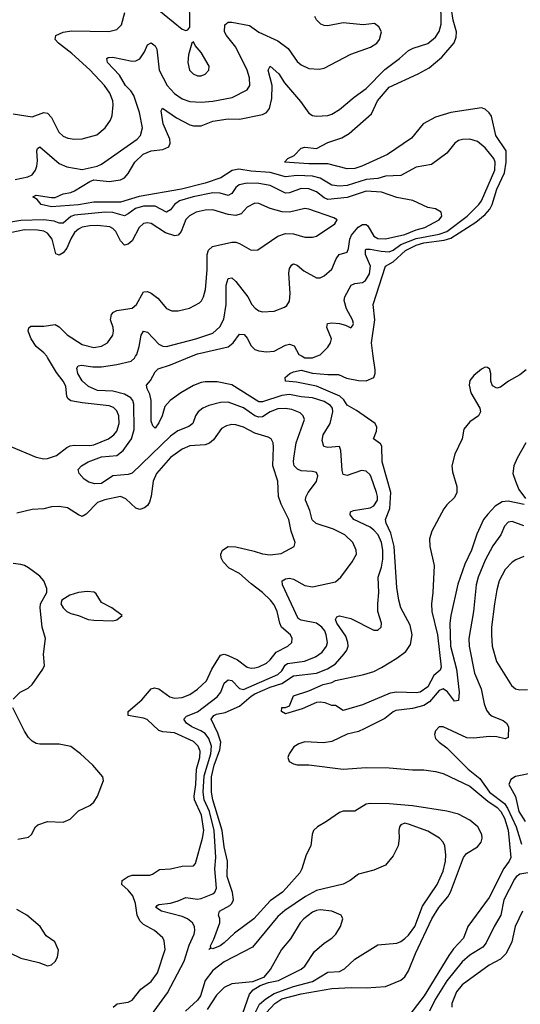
# Model space of a CAD drawing. Header units: inches. Extents: x 1954678 to 2060271, y 904822 to 1016299.
# Tile 264 of 403: x 1997024 to 1999632, y 986625 to 991753. Entities that reach past the tile are written whole.
import ezdxf

# ---------------------------------------------------------------- set-up
doc = ezdxf.new("R2010")
doc.units = ezdxf.units.IN
doc.header["$MEASUREMENT"] = 0
doc.layers.add('B9998', color=7, linetype='Continuous')
doc.layers.add('B9999', color=7, linetype='Continuous')

msp = doc.modelspace()

# ---------------------------------------------------------------- linework, layer by layer
at = {"layer": 'B9998', "color": 5}
for points, elevation in [([(1996970, 989534.1), (1997110, 989474.2), (1997150, 989465.7), (1997170, 989466.9), (1997216.1, 989483.9), (1997270, 989525.7), (1997286.8, 989533.2), (1997310, 989536.6), (1997390, 989534.8), (1997410, 989539.4), (1997486.4, 989570), (1997514.7, 989590), (1997530, 989610.2), (1997542.3, 989650), (1997540.7, 989690), (1997530, 989715.8), (1997512.6, 989732.6), (1997490, 989741.2), (1997350, 989757.7), (1997290, 989768.5), (1997277.5, 989777.5), (1997269.5, 989790), (1997264.3, 989844.3), (1997251.4, 989870), (1997215.5, 989915.5), (1997170, 989994.3), (1997165.1, 990000)], 480), ([(1997710.2, 986569.8), (1997794.3, 986685.7), (1997881.1, 986850), (1997906.4, 986933.6), (1997932.5, 986990), (1997937, 987010), (1997935.5, 987030), (1997925, 987050), (1997899.1, 987070), (1997870, 987082.8), (1997763.5, 987110), (1997734.3, 987130), (1997740, 987140), (1997750, 987144.6), (1997810, 987152.7), (1997850, 987164.1), (1997890, 987182.3), (1997950, 987172.5), (1997970, 987175.5), (1998030, 987201.1), (1998040.6, 987210), (1998049.9, 987230), (1998041.3, 987330), (1998045.7, 987390), (1998037.9, 987530), (1998012.6, 987630), (1997985.9, 987690), (1997979.4, 987730), (1997985.1, 987814.9), (1998019.4, 987930), (1998023.4, 987970), (1998010, 988009.9), (1997990, 988035), (1997967.8, 988050), (1997920.8, 988070), (1997893.5, 988090), (1997879.4, 988110), (1997893.8, 988126.2), (1997950, 988148.1), (1998053.1, 988226.9), (1998072.2, 988250), (1998090, 988298.5), (1998110, 988314.5), (1998130, 988311.6), (1998170, 988270.1), (1998190, 988264.9), (1998370, 988342.5), (1998390, 988362), (1998407.8, 988392.2), (1998419.9, 988400.1), (1998508.6, 988411.4), (1998565.9, 988434.1), (1998601, 988459), (1998623.6, 988490), (1998627.7, 988510), (1998621.6, 988550), (1998613.4, 988570), (1998598.7, 988590), (1998570, 988609.9), (1998490, 988626), (1998474.8, 988634.8), (1998393.6, 988810), (1998391.3, 988830), (1998410, 988841.8), (1998430, 988845), (1998450, 988839.8), (1998510, 988807.1), (1998550, 988800.1), (1998670, 988824.5), (1998697.2, 988850), (1998757.1, 988930), (1998778.8, 988970), (1998778, 988990), (1998759.3, 989030), (1998718.2, 989070), (1998659.4, 989099.4), (1998568.5, 989128.5), (1998548.5, 989148.5), (1998536.6, 989196.6), (1998513, 989250), (1998514.5, 989265.5), (1998527, 989290), (1998570, 989347.2), (1998577, 989377), (1998570, 989394), (1998550, 989400.7), (1998490, 989402.6), (1998471.3, 989411.4), (1998455, 989430), (1998450.5, 989450), (1998452.2, 989470), (1998465.5, 989550), (1998507.3, 989670), (1998500.8, 989690), (1998484.7, 989704.7), (1998442.8, 989722.8), (1998410, 989728.4), (1998370, 989725.5), (1998330, 989711.2), (1998290, 989685.4), (1998270, 989683.4), (1998250, 989690.3), (1998190, 989731.2), (1998110, 989761.3), (1998070, 989759.6), (1998010, 989744.3), (1997978.3, 989730), (1997953.4, 989710), (1997941.1, 989690), (1997927.1, 989650), (1997905.4, 989634.6), (1997848.1, 989611.9), (1997810, 989584.2), (1997610, 989390.4), (1997590, 989383.6), (1997510, 989376.6), (1997450, 989337.5), (1997415.8, 989335.8), (1997383.8, 989343.8), (1997360.5, 989360.5), (1997334.2, 989390), (1997329.8, 989410), (1997345.7, 989430), (1997380.8, 989450), (1997450, 989476.7), (1997530, 989482.8), (1997563.9, 989510), (1997607.6, 989570), (1997620.6, 989619.4), (1997619.5, 989750), (1997613.2, 989770), (1997603.2, 989783.2), (1997570, 989802.9), (1997510, 989818), (1997430, 989821.5), (1997382.4, 989842.4), (1997350, 989872.9), (1997328.1, 989910), (1997322.8, 989937.2), (1997329.8, 989950.2), (1997347.2, 989952.8), (1997405.1, 989945.1), (1997450, 989944.6), (1997530, 989956.8), (1997604.7, 989975.3), (1997622, 989990), (1997628.1, 990000)], 460), ([(1998310, 986582.5), (1998354.2, 986630), (1998390, 986653.2), (1998490, 986680.2), (1998650, 986706.9), (1998752.4, 986712.4), (1998829.3, 986710.7), (1998930, 986718.3), (1999010, 986751.8), (1999030, 986768.3), (1999050, 986799), (1999085.8, 986890), (1999172.2, 987070), (1999208.5, 987130), (1999254.5, 987185.5), (1999268.3, 987210), (1999336.2, 987390), (1999351.5, 987410), (1999410, 987445.5), (1999427.9, 987470), (1999433, 987490), (1999431.8, 987510), (1999410.5, 987550), (1999370, 987585), (1999310, 987614.6), (1999250, 987630.4), (1999070, 987658.4), (1998950, 987669.9), (1998850, 987671.4), (1998830, 987666.9), (1998770, 987631.4), (1998710, 987631.1), (1998690, 987624.4), (1998623.5, 987576.5), (1998576.3, 987550), (1998555.5, 987530), (1998548.5, 987510), (1998541.6, 987450), (1998516.4, 987403.6), (1998494.9, 987330), (1998484.4, 987310), (1998413, 987230), (1998393.7, 987210), (1998330, 987163.4), (1998243.5, 987070), (1998144, 986996), (1998090, 986945.6), (1998068.4, 986930), (1998030, 986913.3), (1998022, 986918), (1998009.8, 986910), (1998019.3, 986920.7), (1998017.7, 986930), (1998035.3, 986964.7), (1998067, 987050), (1998067, 987070), (1998059.8, 987090), (1998064.8, 987110), (1998119.8, 987140.2), (1998130.3, 987149.7), (1998137.8, 987170), (1998132.8, 987207.2), (1998105.4, 987290), (1998107.4, 987370), (1998090, 987444.8), (1998078.4, 987530), (1998030.9, 987690), (1998023.2, 987730), (1998023.5, 987810), (1998038, 987870), (1998066.8, 987950), (1998071.5, 987990), (1998056.9, 988036.9), (1998022.6, 988110), (1998036.5, 988130), (1998050, 988136.6), (1998094.5, 988145.5), (1998170, 988178.5), (1998229.6, 988230.4), (1998250, 988242.8), (1998330, 988276.4), (1998390, 988295.5), (1998450, 988335.4), (1998569.9, 988350.1), (1998628.4, 988371.6), (1998670, 988397.8), (1998715, 988450), (1998728.7, 988470), (1998735.7, 988490), (1998734.7, 988510), (1998723.2, 988543.2), (1998676.8, 988610), (1998668.8, 988630), (1998676.6, 988643.4), (1998691, 988649), (1998750, 988633.6), (1998870, 988574), (1998890, 988573.4), (1998908, 988590), (1998908.5, 988610), (1998890.6, 988670), (1998889.8, 988710), (1998895.4, 988770), (1998891.4, 988850), (1998910, 988901.3), (1998915.9, 988944.1), (1998916.2, 988990), (1998908.6, 989030), (1998891.2, 989070), (1998870, 989094.8), (1998850, 989110.3), (1998765.4, 989150), (1998746.2, 989173.8), (1998747.3, 989190), (1998763.2, 989196.8), (1998849.6, 989210), (1998870, 989220.9), (1998888.5, 989250), (1998889.3, 989270), (1998883.6, 989290), (1998855.9, 989370), (1998850, 989382.3), (1998830, 989401.4), (1998805.9, 989405.9), (1998730, 989378.7), (1998710, 989384.2), (1998704.3, 989404.3), (1998697.4, 989510), (1998690, 989529.5), (1998630, 989524.8), (1998608.4, 989530), (1998601, 989561), (1998605, 989590), (1998641.9, 989650), (1998655.8, 989710), (1998654, 989730), (1998644.2, 989744.2), (1998610, 989764.8), (1998550, 989783.7), (1998490, 989789), (1998430, 989801), (1998390, 989796.2), (1998290, 989762.3), (1998270, 989762.8), (1998130, 989851.7), (1998053.3, 989866.7), (1997990, 989867.3), (1997970, 989863.9), (1997930, 989847.5), (1997863.9, 989810), (1997809.1, 989770), (1997780.8, 989739.2), (1997766.5, 989690), (1997750, 989653.3), (1997730, 989625.6), (1997717.7, 989637.7), (1997710, 989662), (1997708.7, 989770), (1997701.9, 989801.9), (1997687.6, 989830), (1997684.7, 989850), (1997705.5, 989874.5), (1997730, 989918.9), (1997745.8, 989934.2), (1997810, 989955.1), (1997919.8, 990000)], 440), ([(1999662.8, 989930), (1999630, 989902.7), (1999571.3, 989870), (1999530, 989839), (1999510, 989834), (1999486.8, 989846.8), (1999479.3, 989870), (1999479, 989910), (1999474, 989930), (1999472.9, 989932.9), (1999462, 989942), (1999450, 989944), (1999430, 989932.7), (1999390, 989899.3), (1999370, 989874), (1999366, 989850), (1999374.9, 989810), (1999421, 989730), (1999424.7, 989710), (1999414.8, 989690), (1999370, 989658.7), (1999338.9, 989621.1), (1999328.7, 989570), (1999291.8, 989490), (1999275.8, 989430), (1999278.4, 989398.4), (1999301.2, 989321.2), (1999301.1, 989290), (1999290, 989264.5), (1999250, 989226.6), (1999234.4, 989205.6), (1999171.5, 989088.5), (1999159.6, 989050), (1999161.3, 989010), (1999182.9, 988910), (1999177.3, 988770), (1999170.1, 988710), (1999171.2, 988670), (1999201.6, 988550), (1999219.5, 988380.5), (1999214.4, 988365.6), (1999182.2, 988337.8), (1999150, 988278), (1999110.2, 988250), (1999090, 988246.8), (1998990, 988251.3), (1998953.6, 988246.4), (1998810, 988185.1), (1998710, 988155.3), (1998670, 988182), (1998650, 988182), (1998616, 988196), (1998590, 988199.5), (1998570, 988196.9), (1998495.7, 988164.3), (1998410, 988137.6), (1998388.2, 988150), (1998389.3, 988170.7), (1998410, 988170.5), (1998430, 988179.1), (1998450, 988231.6), (1998530, 988257.8), (1998604.7, 988290), (1998650, 988300.9), (1998670, 988311.6), (1998816.6, 988343.4), (1998870, 988359.1), (1998910, 988379.3), (1998990, 988427), (1999036.6, 988463.4), (1999061.1, 988498.9), (1999069.9, 988550), (1999059.2, 988599.2), (1999010.8, 988690), (1998999.2, 988730), (1998990, 988795.3), (1998974.5, 989010), (1998958.5, 989078.5), (1998934, 989130), (1998929.3, 989150), (1998952.4, 989207.6), (1998958.1, 989290), (1998912.8, 989450), (1998911.3, 989531.3), (1998904.1, 989544.1), (1998868.4, 989570), (1998882.8, 989610), (1998884.9, 989630), (1998876.1, 989650), (1998778.2, 989718.2), (1998730, 989744.9), (1998713.2, 989773.2), (1998692, 989792), (1998570, 989844.4), (1998465.6, 989865.6), (1998409.3, 989870), (1998407.8, 989890), (1998431.2, 989910), (1998450, 989919.4), (1998490, 989927.3), (1998550, 989912.6), (1998630, 989904.8), (1998685.4, 989905.4), (1998726.5, 989886.5), (1998790, 989874.5), (1998830, 989872.9), (1998868.5, 989890), (1998876.3, 989910), (1998875.9, 989930), (1998866.5, 990000)], 420), ([(1998496.4, 990000), (1998510, 989992.6), (1998550, 989992), (1998570.9, 990000)], 440), ([(1997512, 986610), (1997532, 986628), (1997590, 986637.1), (1997610, 986646.9), (1997655.6, 986704.4), (1997710, 986743.6), (1997741.8, 986790), (1997781.6, 986910), (1997776.6, 986956.6), (1997770, 986971.3), (1997726.9, 987010), (1997670, 987041.6), (1997650, 987059.3), (1997636.2, 987090), (1997627, 987150), (1997613.1, 987190), (1997590, 987220.2), (1997557.3, 987250), (1997558.5, 987270), (1997589.1, 987290.9), (1997610, 987298.2), (1997702, 987298), (1997716.9, 987303.1), (1997752.1, 987327.9), (1997810, 987330.2), (1997870, 987344.6), (1997930, 987346.3), (1997940.7, 987359.3), (1997976.9, 987490), (1997983, 987530), (1997972.1, 987610), (1997935.8, 987690), (1997932.5, 987710), (1997941.7, 987770), (1997946.1, 987850), (1997962.4, 987910), (1997963.8, 987943.8), (1997953.8, 987970), (1997930, 987993.5), (1997830, 988039.7), (1997770, 988044.3), (1997750, 988052), (1997687.6, 988107.6), (1997670, 988115), (1997589.6, 988130), (1997589.8, 988150), (1997661.1, 988210), (1997710, 988267.4), (1997726.7, 988273.3), (1997750, 988267.9), (1997807.1, 988227.1), (1997830, 988220.1), (1997870, 988223.1), (1997910, 988238), (1997950, 988266.3), (1997998.3, 988310), (1998025.1, 988370), (1998070, 988443.2), (1998090, 988448.8), (1998110, 988442.4), (1998158.7, 988418.7), (1998210, 988381.1), (1998230, 988375.4), (1998250, 988377.7), (1998270, 988382.2), (1998310, 988401.1), (1998330, 988419.1), (1998360.8, 988459.2), (1998421, 988490), (1998441.7, 988510), (1998444.4, 988530), (1998434.8, 988550), (1998389.1, 988590), (1998379.1, 988610), (1998366.3, 988670), (1998350, 988704.8), (1998330.6, 988730), (1998290, 988769.8), (1998230, 988814.3), (1998170, 988869.3), (1998116.5, 988896.4), (1998084, 988930), (1998073.7, 988950), (1998072.6, 988970), (1998081.3, 988990), (1998110.9, 989009.1), (1998150, 989007), (1998245.7, 988985.7), (1998290, 988970.8), (1998330, 988966.3), (1998386.3, 988973.7), (1998455.1, 989010), (1998459.7, 989030), (1998438.3, 989090), (1998426.1, 989150), (1998386, 989230), (1998372.2, 989270), (1998369.3, 989350), (1998342.6, 989430), (1998347.3, 989527.3), (1998344.4, 989550), (1998335.1, 989570), (1998319.1, 989579.1), (1998250, 989600.4), (1998190, 989631.6), (1998150, 989643.2), (1998130, 989644.1), (1998101.9, 989638.1), (1998075.8, 989624.3), (1998034.7, 989565.3), (1998013.1, 989546.9), (1997990, 989539.6), (1997910, 989533.1), (1997870, 989515.8), (1997810, 989473.1), (1997737.6, 989390), (1997720.1, 989350), (1997708.9, 989271.1), (1997699.8, 989240.2), (1997690, 989223.1), (1997673.7, 989210), (1997650, 989202.3), (1997630, 989209.7), (1997577.4, 989257.4), (1997549.8, 989269.8), (1997468, 989252), (1997430, 989237.9), (1997370, 989177.8), (1997350, 989165.5), (1997330, 989173.4), (1997273.1, 989210), (1997230, 989218.2), (1997190, 989215.4), (1997150, 989205.8), (1997090, 989202), (1997010, 989183)], 480), ([(1999661.8, 989550), (1999615.3, 989470), (1999599, 989430), (1999594.3, 989390), (1999606.6, 989350), (1999625.6, 989305.6), (1999658.9, 989258.9)], 440), ([(1999651.8, 989228.2), (1999570, 989245.4), (1999537.5, 989242.5), (1999501.1, 989218.9), (1999462.8, 989177.2), (1999441.5, 989150), (1999406.3, 989073.7), (1999378, 988990), (1999343.1, 988916.9), (1999307.4, 988812.6), (1999270.1, 988649.9), (1999265.4, 988610), (1999268, 988490), (1999299.2, 988370), (1999313.1, 988250), (1999310, 988206.6), (1999290, 988203.9), (1999252.5, 988252.5), (1999230, 988267.3), (1999210, 988259.6), (1999160.2, 988199.8), (1999130, 988181.3), (1999070, 988165.3), (1998984.7, 988155.3), (1998970, 988149), (1998926.7, 988113.3), (1998819.8, 988060.2), (1998790, 988046.7), (1998730, 988032.8), (1998650, 987994.7), (1998606.4, 987986.4), (1998510, 987991.4), (1998478, 987982), (1998453.1, 987966.9), (1998427.4, 987930), (1998421.5, 987910), (1998427.6, 987890), (1998450, 987877.5), (1998470, 987872.6), (1998530, 987871.5), (1998710, 987849.1), (1998830, 987858.6), (1998950, 987857.4), (1999070, 987846.5), (1999130, 987846.1), (1999190, 987837.8), (1999230, 987826.4), (1999370, 987760.7), (1999463, 987683), (1999511.3, 987650), (1999530.7, 987630), (1999550, 987594.7), (1999570, 987532.1), (1999583.3, 987390), (1999574.4, 987370), (1999547, 987333), (1999470, 987181.1), (1999359.8, 987030), (1999335.9, 986970), (1999285.2, 986914.8), (1999260.2, 986879.8), (1999132.1, 986670), (1999039.4, 986550)], 440), ([(1999650, 989117), (1999590, 989139.8), (1999570, 989135.7), (1999550, 989115.4), (1999530.8, 989070), (1999490, 989012.8), (1999450, 988938.4), (1999412.2, 988850), (1999402.4, 988810), (1999388.1, 988670), (1999364.5, 988530), (1999366.3, 988490), (1999394.4, 988350), (1999428, 988268), (1999444.3, 988190), (1999456.8, 988156.8), (1999470, 988137.8), (1999485.7, 988125.7), (1999542.7, 988102.7), (1999560.9, 988090), (1999571, 988070), (1999570, 988014), (1999552.7, 988007.3), (1999510, 988018.7), (1999470, 988020.7), (1999391, 988011), (1999353.4, 988013.4), (1999230, 988069.6), (1999210, 988069.4), (1999190.6, 988050), (1999184.9, 988030), (1999190.6, 988010), (1999210.5, 987990), (1999250, 987960.9), (1999361.6, 987850), (1999421.1, 987801.1), (1999472, 987730), (1999550.6, 987670.6), (1999566.1, 987646.1), (1999610.1, 987550), (1999638.5, 987458.5)], 460), ([(1999650, 988957.1), (1999610, 988940.3), (1999590, 988927.8), (1999554, 988890), (1999522.6, 988830), (1999510, 988783.7), (1999498.4, 988710), (1999482.7, 988590), (1999481.6, 988550), (1999485, 988490), (1999508.8, 988410), (1999586, 988286), (1999608, 988268), (1999630, 988262.7), (1999670, 988264.3)], 480), ([(1996990, 988213.7), (1997026.6, 988250), (1997068.9, 988271.1), (1997089.7, 988290), (1997145.1, 988370), (1997154, 988390), (1997148.5, 988448.5), (1997158.2, 988530), (1997142, 988590), (1997131.5, 988690), (1997133.3, 988710), (1997166.3, 988770), (1997166.3, 988790), (1997149.7, 988830), (1997130, 988854.3), (1997070, 988898.9), (1997050, 988910.9), (1997030, 988916), (1996990, 988921)], 520), ([(1997014, 987486), (1997070, 987496.5), (1997086, 987510), (1997106.6, 987550), (1997119.4, 987560.6), (1997170, 987576.5), (1997250, 987573.4), (1997286.6, 987590), (1997330, 987633.4), (1997390, 987660.5), (1997410, 987677.3), (1997429.6, 987710), (1997460.9, 987790), (1997457, 987810), (1997404.7, 987870), (1997340.5, 987930), (1997290, 987967.9), (1997230, 987979.9), (1997130, 987979.7), (1997110, 987983.4), (1997090, 987994.9), (1997070, 988015.4), (1997050, 988047), (1996988.2, 988170)], 520), ([(1999710, 987831.6), (1999607.8, 987812.2), (1999583.5, 987796.5), (1999573.4, 987770), (1999607.4, 987707.4), (1999623.9, 987630), (1999657.9, 987577.9)], 480), ([(1998234.8, 986550), (1998274.5, 986625.5), (1998306.3, 986653.7), (1998350, 986681.6), (1998450, 986718.3), (1998550, 986744.7), (1998630, 986792.1), (1998690, 986795.7), (1998716.4, 986810), (1998770, 986860.2), (1998890, 986935.5), (1998990, 986944.4), (1999010, 986952.3), (1999030, 986967.2), (1999050, 986985.2), (1999082.8, 987030), (1999122.9, 987137.1), (1999199.6, 987250), (1999230, 987318.3), (1999242.5, 987370), (1999244.2, 987404.2), (1999238.8, 987450), (1999229.8, 987470), (1999211.1, 987490), (1999150, 987526.5), (1999050, 987563.9), (1999030, 987568.2), (1999010, 987560.7), (1999002.6, 987550), (1998999.6, 987530), (1999002, 987490), (1998996.1, 987450), (1998970, 987398.4), (1998930.2, 987349.8), (1998870, 987324.4), (1998790, 987303.5), (1998746, 987270), (1998709.6, 987250.4), (1998570, 987217.5), (1998513.5, 987186.5), (1998405.5, 987114.5), (1998370, 987082.4), (1998237.1, 986922.9), (1998090, 986846.8), (1998030, 986801.6), (1997990.1, 986749.9), (1997967, 986670), (1997950, 986647.6), (1997888.3, 986590)], 460), ([(1999704.6, 987315.4), (1999630, 987302.6), (1999610.7, 987289.3), (1999602.3, 987277.7), (1999546, 987170), (1999531.7, 987090), (1999496.4, 987030), (1999454.9, 986945.1), (1999436.8, 986923.2), (1999370, 986882), (1999330, 986846.6), (1999250, 986746.7), (1999188.3, 986650), (1999160.1, 986590)], 460), ([(1996970, 986895.8), (1997030, 986866), (1997123.4, 986843.4), (1997170, 986826.4), (1997190, 986830.6), (1997210, 986847.7), (1997221.6, 986870), (1997227.2, 986907.2), (1997206.6, 986950), (1997162, 986982), (1997131.8, 987030), (1997062, 987090), (1997010, 987119.1)], 520), ([(1998175.4, 986544.6), (1998221.7, 986678.3), (1998240.2, 986699.8), (1998276.8, 986723.2), (1998321, 986739), (1998372.6, 986750), (1998490, 986808.8), (1998510, 986824.5), (1998560.2, 986899.8), (1998610, 986944.2), (1998651.1, 986970), (1998671.1, 986990), (1998695.4, 987030), (1998707.3, 987070), (1998703.3, 987083.3), (1998699.3, 987090), (1998649.8, 987109.8), (1998590, 987117.7), (1998570, 987113.7), (1998550, 987104.3), (1998504.1, 987070), (1998486.4, 987050), (1998434.4, 986965.6), (1998387.6, 986910), (1998331.6, 986808.4), (1998294.8, 986765.2), (1998237.7, 986742.3), (1998130, 986731.5), (1998090, 986712.4), (1998050, 986672.7), (1998001.5, 986598.5)], 480), ([(1999643.8, 987110), (1999605.9, 987030), (1999587.7, 986950), (1999559, 986890), (1999530, 986860.2), (1999470, 986829.3), (1999330, 986726.4), (1999300.4, 986690), (1999275.8, 986630), (1999275.5, 986610)], 480)]:
    msp.add_lwpolyline(points, dxfattribs=dict(at, elevation=elevation))
at = {"layer": 'B9998', "color": 5, "elevation": 520}
msp.add_lwpolyline([(1997375.1, 988775.1), (1997330, 988769.7), (1997284.8, 988755.2), (1997244, 988730), (1997239.1, 988710), (1997250.4, 988690), (1997270.2, 988670.2), (1997290, 988660.3), (1997330.2, 988650.2), (1997381, 988630), (1997410, 988624.9), (1997510, 988623), (1997530, 988627.3), (1997558, 988650), (1997504, 988690), (1997450, 988718), (1997423.6, 988763.6), (1997412.3, 988772.3)], close=True, dxfattribs=at)
at = {"layer": 'B9999', "color": 5}
for points, elevation in [([(1997730, 991818.8), (1997870, 991704), (1997890, 991696), (1997900.4, 991699.6), (1997910, 991714), (1997909.8, 991870)], 480), ([(1998570.9, 990000), (1998590, 990007.3), (1998630, 990047.6), (1998643.8, 990070), (1998648.7, 990090), (1998624.8, 990150), (1998627.3, 990170), (1998650, 990174.3), (1998690.9, 990170.9), (1998722, 990162), (1998750, 990147.4), (1998760.1, 990159.9), (1998763, 990170), (1998758, 990190), (1998726.7, 990246.7), (1998714.5, 990290), (1998718.6, 990310), (1998750.5, 990369.5), (1998770, 990379.4), (1998810, 990384.8), (1998826.2, 990393.8), (1998847, 990430), (1998852, 990470), (1998826.3, 990530), (1998825.6, 990554.4), (1998830, 990558.5), (1998850, 990558.3), (1998906.9, 990546.9), (1998950, 990544.7), (1998970, 990552.3), (1999010, 990581.4), (1999090, 990612.7), (1999210, 990636), (1999250, 990650.1), (1999356, 990730), (1999415.7, 990790), (1999429.9, 990810), (1999498.9, 990970), (1999500.8, 991010), (1999494.3, 991030), (1999450, 991084.6), (1999410, 991117.6), (1999370, 991129.8), (1999331.5, 991128.5), (1999310, 991123), (1999290.5, 991110), (1999250, 991056.9), (1999170, 990998.9), (1999090, 990984), (1999010, 990941.4), (1998930, 990938.7), (1998890, 990925.5), (1998830, 990920.1), (1998730, 990888.6), (1998690, 990885.6), (1998650, 990891.3), (1998590, 990927.2), (1998550, 990938), (1998470, 990940.5), (1998410, 990933.9), (1998330, 990956.9), (1998230, 990963.8), (1998165.5, 990974.5), (1998131.8, 990968.2), (1998072.2, 990930), (1997990, 990900.7), (1997866.7, 990870), (1997647.6, 990832.4), (1997550, 990801.8), (1997410, 990801.8), (1997330, 990788.8), (1997190, 990777.6), (1997136, 990790), (1997115.8, 990815.8), (1997093.2, 990830), (1997110, 990838.4), (1997190, 990826.3), (1997210, 990827.4), (1997250, 990845.5), (1997290, 990852.8), (1997310, 990861.2), (1997389.1, 990910), (1997410, 990918.3), (1997489.9, 990910.1), (1997550, 990919.5), (1997570, 990928.6), (1997590, 990951.1), (1997623.8, 991010), (1997667.3, 991052.7), (1997710, 991069.7), (1997770, 991077), (1997800.8, 991090), (1997807.8, 991110), (1997806.8, 991130), (1997771.9, 991210), (1997761.4, 991278.6), (1997768.1, 991291.9), (1997841.1, 991241.1), (1997910, 991205.1), (1997930, 991199.2), (1997970, 991200.6), (1998030, 991224.4), (1998110, 991235.6), (1998170, 991234), (1998290, 991259.3), (1998310.5, 991269.5), (1998326, 991290), (1998338.4, 991341.6), (1998340.2, 991410), (1998318.2, 991490), (1998330, 991511.3), (1998375, 991470), (1998403.7, 991423.7), (1998487.4, 991327.4), (1998530, 991266.3), (1998550, 991254.3), (1998570, 991250.3), (1998630, 991253.4), (1998650, 991260.3), (1998690, 991285.7), (1998766.6, 991350), (1998830, 991393.7), (1998926.5, 991493.5), (1999003.4, 991550), (1999050, 991591.7), (1999074.7, 991605.3), (1999150, 991628.2), (1999190, 991662), (1999210, 991691.5), (1999219.5, 991730), (1999217.7, 991850)], 440), ([(1996990, 991262), (1997090, 991246.4), (1997150, 991270.1), (1997170, 991266.4), (1997190, 991243.2), (1997227.8, 991167.8), (1997250, 991146.8), (1997275.1, 991135.1), (1997310, 991130.1), (1997350, 991131.7), (1997426.2, 991153.8), (1997470, 991190.3), (1997496.8, 991230), (1997506.4, 991253.6), (1997511.3, 991310), (1997509.2, 991330), (1997494.6, 991370), (1997466.5, 991410), (1997390, 991491.8), (1997296, 991576), (1997226.3, 991630), (1997209.8, 991650), (1997212.6, 991670), (1997250, 991688), (1997294.6, 991694.6), (1997488.7, 991691.3), (1997530, 991701.1), (1997554.4, 991725.6), (1997572, 991790)], 480), ([(1997000.2, 990919.8), (1997066, 990934), (1997090, 990945.7), (1997106.9, 990970), (1997114.3, 990990), (1997117.2, 991017.2), (1997113.3, 991070), (1997117.4, 991082.6), (1997129.8, 991090.2), (1997230, 991003.8), (1997270, 990985.8), (1997350, 990973.4), (1997427.6, 990990), (1997450, 991000.9), (1997637.2, 991130), (1997654.4, 991150), (1997663.9, 991190), (1997649.3, 991270), (1997618.7, 991358.7), (1997602.7, 991382.7), (1997575.7, 991410), (1997543.5, 991463.5), (1997482.5, 991530), (1997478, 991550), (1997484.6, 991555.4), (1997510, 991557.7), (1997610, 991537.2), (1997630, 991538.4), (1997650.8, 991549.2), (1997674.4, 991585.6), (1997690, 991621.1), (1997710, 991631.4), (1997730, 991616.5), (1997738.9, 991598.9), (1997750.6, 991490), (1997791.8, 991410), (1997830, 991368.8), (1997870, 991340.8), (1997910, 991327.5), (1997970, 991322.7), (1998030, 991328.4), (1998131.9, 991348.1), (1998210, 991387.3), (1998222.6, 991410), (1998221.9, 991450), (1998208.7, 991490), (1998149.9, 991610), (1998101.4, 991670), (1998092.1, 991690), (1998093.3, 991726.7), (1998110, 991739), (1998130, 991739.3), (1998222.1, 991722.1), (1998270, 991687.3), (1998370, 991643.5), (1998423.3, 991603.3), (1998470, 991534.7), (1998490, 991517.3), (1998530, 991498.3), (1998585.3, 991494.7), (1998610, 991501.1), (1998750, 991573.8), (1998852, 991610), (1998885.1, 991630), (1998899.6, 991650), (1998909.2, 991690), (1998896, 991716), (1998873.2, 991733.2), (1998813.2, 991726.8), (1998710, 991736.9), (1998630, 991720.3), (1998610, 991722.4), (1998594, 991730), (1998571.3, 991751.3), (1998561.5, 991770)], 460), ([(1998866.5, 990000), (1998857.2, 990070), (1998874, 990190), (1998866, 990270), (1998929.3, 990470), (1998970, 990491.9), (1999033.5, 990550), (1999090, 990578.8), (1999130, 990590.3), (1999236.1, 990603.9), (1999270, 990614.9), (1999400.8, 990699.2), (1999450, 990738.8), (1999473.5, 990766.5), (1999485.5, 990790), (1999509.5, 990870), (1999550, 990954.6), (1999559.5, 991010), (1999558.4, 991070), (1999504.8, 991150), (1999481.5, 991250), (1999470, 991268.2), (1999450, 991287.1), (1999430, 991294.6), (1999270, 991269.9), (1999190, 991244.3), (1999126.9, 991210), (1999064.8, 991135.2), (1998940.3, 991050), (1998806.4, 990990), (1998770, 990978), (1998730, 990976.8), (1998630, 991002.2), (1998530, 991002.4), (1998404, 991010), (1998420.9, 991030), (1998453.9, 991046.1), (1998490, 991083.7), (1998510, 991088.9), (1998570, 991082.3), (1998630, 991113.4), (1998702.1, 991137.9), (1998740.5, 991159.5), (1998857.2, 991262.8), (1998889.1, 991330.9), (1998950, 991400.8), (1999100.5, 991470), (1999157.7, 991502.3), (1999223.1, 991556.9), (1999287, 991633), (1999297.6, 991662.4), (1999299.3, 991690), (1999282.3, 991750), (1999275, 991795)], 420), ([(1997628.1, 990000), (1997634.1, 990010), (1997646.7, 990050), (1997657.4, 990110), (1997670, 990131.5), (1997690, 990124.9), (1997750, 990063), (1997770, 990053.4), (1997790, 990051.6), (1997941.3, 990090), (1998030, 990120.8), (1998067.3, 990152.7), (1998087.3, 990192.7), (1998100.8, 990270), (1998099.9, 990370), (1998110, 990404.4), (1998130, 990407.7), (1998150, 990389.1), (1998212.2, 990310), (1998233.8, 990270), (1998250.3, 990250), (1998270, 990236.9), (1998290, 990231.3), (1998350, 990235.6), (1998404.4, 990255.6), (1998415.4, 990264.6), (1998430, 990287.7), (1998433.7, 990326.3), (1998426.8, 990433.2), (1998430, 990457.3), (1998443, 990477), (1998450, 990482), (1998470, 990474.4), (1998505.4, 990445.4), (1998570, 990408.9), (1998590, 990408.8), (1998610, 990419.6), (1998650, 990453.8), (1998673.4, 990506.6), (1998689.4, 990530.6), (1998730, 990542.3), (1998738.1, 990561.9), (1998744.8, 990610), (1998752.2, 990630), (1998788.1, 990671.9), (1998810, 990686.4), (1998830, 990686.1), (1998838.4, 990678.4), (1998870, 990624.7), (1998890, 990613.3), (1998930, 990611.7), (1999030, 990633.8), (1999090, 990657.7), (1999135.6, 990670), (1999209.6, 990710), (1999224.2, 990730), (1999219.6, 990750), (1999190, 990768.3), (1999150, 990774.6), (1999071.9, 990811.9), (1998990, 990826), (1998910, 990854.6), (1998830, 990859.1), (1998730, 990826.1), (1998630, 990817), (1998610, 990824.8), (1998570, 990856.7), (1998530, 990872.6), (1998490, 990873.3), (1998430, 990851.9), (1998410, 990849.4), (1998330, 990889), (1998270, 990899.1), (1998210, 990902.1), (1998167, 990893), (1998150, 990879.5), (1998130, 990847), (1998110, 990836.9), (1998068.9, 990848.9), (1998030, 990850.3), (1997928.9, 990830), (1997856.9, 990810), (1997830, 990791), (1997810, 990762.2), (1997790, 990749.9), (1997730, 990781.2), (1997670, 990781.8), (1997627.4, 990770), (1997590, 990740.9), (1997570, 990731.3), (1997510, 990749.2), (1997470, 990751), (1997310, 990734.3), (1997290, 990727), (1997250, 990693.6), (1997230, 990692.7), (1997203.9, 990703.9), (1997150, 990710.9), (1997030, 990707.2), (1996690, 990650.9)], 460), ([(1997165.1, 990000), (1997150, 990017.4), (1997109.9, 990050), (1997083.4, 990090), (1997068.7, 990131.3), (1997071.1, 990148.9), (1997082.4, 990157.6), (1997150, 990156.8), (1997210, 990164.9), (1997230, 990152.9), (1997272.3, 990112.3), (1997350, 990062), (1997410, 990046.3), (1997450, 990051.8), (1997481.5, 990070), (1997508.9, 990110), (1997513.7, 990130), (1997512.1, 990150), (1997498, 990190), (1997502.6, 990217.4), (1997513.3, 990230), (1997530, 990238.9), (1997610.8, 990250), (1997633.3, 990270), (1997670, 990335.6), (1997690, 990337.7), (1997710, 990328.8), (1997743.3, 990303.3), (1997789.4, 990249.4), (1997817.4, 990237.4), (1997850, 990236.9), (1997909.8, 990250.2), (1997961.1, 990278.9), (1997971.2, 990288.8), (1997981.4, 990310), (1997991.7, 990348.2), (1998001.1, 990450), (1998000.7, 990530), (1998007.8, 990552.2), (1998028.2, 990571.8), (1998130, 990594.6), (1998150, 990593.6), (1998170, 990587.2), (1998230, 990553.2), (1998265.8, 990554.2), (1998370, 990625.4), (1998410, 990639.8), (1998450, 990637.8), (1998510, 990620.2), (1998550, 990619.6), (1998570, 990625.5), (1998666.6, 990690), (1998678, 990710), (1998660.1, 990720.1), (1998530, 990766), (1998510, 990769.8), (1998430, 990751), (1998391.5, 990751.5), (1998330, 990769.8), (1998270, 990796.3), (1998250, 990796.5), (1998210, 990776.5), (1998177.6, 990742.4), (1998150, 990732.8), (1998110, 990737.5), (1998030, 990762.2), (1997990, 990761.2), (1997943.6, 990750), (1997908.9, 990731.1), (1997890, 990712.7), (1997866.2, 990650), (1997850, 990630.5), (1997833.3, 990626.7), (1997783.2, 990643.2), (1997710, 990691.8), (1997690, 990694.9), (1997670, 990691.2), (1997646.1, 990670), (1997610, 990601.2), (1997590, 990583), (1997570, 990579.2), (1997550, 990601.2), (1997524.6, 990650), (1997510, 990665), (1997493.6, 990673.6), (1997430, 990681.2), (1997390, 990679.7), (1997350, 990672), (1997330, 990661.8), (1997310, 990644.1), (1997290, 990612.3), (1997270, 990563.4), (1997250, 990538.6), (1997230, 990526.6), (1997213.2, 990533.2), (1997193.8, 990610), (1997170, 990640.4), (1997150, 990650.7), (1997117.2, 990657.2), (1997050, 990657.8), (1996950, 990638)], 480), ([(1997919.8, 990000), (1997950, 990012.3), (1998110.3, 990049.7), (1998137, 990070), (1998170, 990115.6), (1998193.1, 990113.1), (1998210, 990093.6), (1998230, 990054), (1998250, 990035.8), (1998270, 990028.3), (1998310, 990022.3), (1998350, 990026), (1998410, 990057.5), (1998430, 990062.2), (1998453.9, 990053.9), (1998478.2, 990010), (1998496.4, 990000)], 440)]:
    msp.add_lwpolyline(points, dxfattribs=dict(at, elevation=elevation))
at = {"layer": 'B9999', "color": 5, "elevation": 480}
msp.add_lwpolyline([(1997930, 991638), (1997922, 991630), (1997903.7, 991570), (1997900.9, 991530), (1997908.9, 991490), (1997928.4, 991470), (1997950, 991460.2), (1997970, 991460.9), (1997990, 991468.9), (1998009.6, 991490), (1998011.3, 991510), (1997970, 991581.2), (1997939, 991619)], close=True, dxfattribs=at)

doc.saveas('drawing.dxf')
